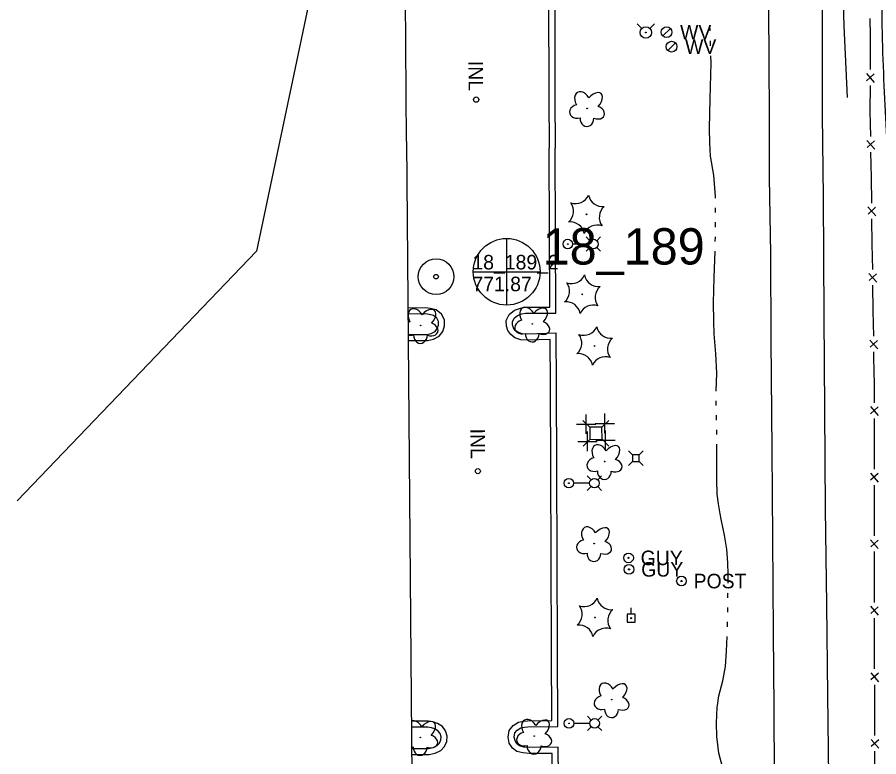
# Model space of a CAD drawing. Extents: x 589250 to 1188077, y 162953 to 363065.
# Drawn here: x 593591.2 to 593947.1, y 180909.9 to 181215.5 of the extents above; entities that cross this region are included whole.
import ezdxf

# ---------------------------------------------------------------- set-up
doc = ezdxf.new("R2010")
doc.units = 0
for name, color, linetype in [('E_BMGRD', 7, 'Continuous'), ('E_DRN', 7, 'Continuous'), ('E_DRN_DrainTile', 7, 'Continuous'), ('E_DRN_Text', 7, 'Continuous'), ('E_DWY', 7, 'Continuous'), ('E_FEN_P', 7, 'Continuous'), ('E_LAND_Vegetation', 7, 'Continuous'), ('E_LTG', 7, 'Continuous'), ('E_MAP_Limits', 7, 'Continuous'), ('E_MAP_PassPoints', 7, 'Continuous'), ('E_MAP_PhotoCenter', 7, 'Continuous'), ('E_MISCPROP', 7, 'Continuous'), ('E_RDWY', 7, 'Continuous'), ('E_UTL_AG_Bold', 7, 'Continuous'), ('E_UTL_EGuyWire', 7, 'Continuous'), ('E_UTL_EPowerPole', 7, 'Continuous'), ('E_UTL_ETransformer', 7, 'Continuous'), ('E_UTL_W', 7, 'Continuous'), ('E_UTL_WHydrant', 7, 'Continuous'), ('E_WTR_FlowLine', 7, 'Continuous')]:
    doc.layers.add(name, color=color, linetype=linetype)

msp = doc.modelspace()

# ---------------------------------------------------------------- linework, layer by layer
at = {"layer": 'E_BMGRD'}
msp.add_lwpolyline([(593924.39, 182344.7), (593923.24, 182286.51), (593924.08, 182206.11), (593924.82, 182135.76), (593924.82, 182135.76), (593925.33, 182055.84), (593926.54, 181972.22), (593927.35, 181915.72), (593926.57, 181866.09), (593927.39, 181794.8), (593928.01, 181731.69), (593928.37, 181656.5), (593929.07, 181582.36), (593929.63, 181522.57), (593929.94, 181488.58), (593930.68, 181409.87), (593931.07, 181322.75), (593931.43, 181252.02), (593932.66, 181211.87), (593934.07, 181182.37)], dxfattribs=at)
at = {"layer": 'E_DRN'}
for centre, radius in [((593780.79, 181181.44), 1.1), ((593781.47, 181027.91), 1.04)]:
    msp.add_circle(centre, radius, dxfattribs=at)
at = {"layer": 'E_DRN_DrainTile'}
msp.add_lwpolyline([(593855.51, 181445.46), (593741.62, 181363.8), (593690.05, 181118.84), (593591.21, 181015.69)], dxfattribs=at)
at = {"layer": 'E_DWY'}
for p, q in [((593810.71, 181224.63), (593810.79, 181182.72)), ((593813.21, 181224.64), (593813.29, 181182.72)), ((593810.79, 181182.72), (593810.87, 181161.35)), ((593813.29, 181182.72), (593813.37, 181161.36)), ((593811.04, 181126.11), (593810.87, 181161.35)), ((593813.54, 181126.12), (593813.37, 181161.36)), ((593811.2, 181095.72), (593811.04, 181126.11)), ((593813.71, 181093.23), (593813.54, 181126.12)), ((593759.84, 181095.45), (593752.55, 181095.23)), ((593761.83, 181095.17), (593759.84, 181095.45)), ((593764.31, 181094.53), (593761.83, 181095.17)), ((593796.67, 181094.49), (593799.03, 181095.31)), ((593799.03, 181095.31), (593800.91, 181095.66)), ((593800.91, 181095.66), (593811.2, 181095.72)), ((593759.7, 181092.94), (593752.57, 181092.73)), ((593761.34, 181092.71), (593759.7, 181092.94)), ((593763.16, 181092.24), (593761.34, 181092.71)), ((593764.5, 181091.16), (593763.16, 181092.24)), ((593766.5, 181092.75), (593764.31, 181094.53)), ((593767.64, 181090.4), (593766.5, 181092.75)), ((593793.22, 181090.17), (593794.39, 181092.68)), ((593794.39, 181092.68), (593796.67, 181094.49)), ((593796.41, 181091.08), (593797.9, 181092.27)), ((593797.9, 181092.27), (593799.67, 181092.89)), ((593799.67, 181092.89), (593801.15, 181093.16)), ((593801.15, 181093.16), (593813.71, 181093.23)), ((593765.15, 181089.8), (593764.5, 181091.16)), ((593764.72, 181086.86), (593765.19, 181088.27)), ((593765.19, 181088.27), (593765.15, 181089.8)), ((593766.97, 181085.69), (593767.7, 181087.9)), ((593767.7, 181087.9), (593767.64, 181090.4)), ((593793.29, 181087.88), (593793.22, 181090.17)), ((593793.91, 181086.07), (593793.29, 181087.88)), ((593795.74, 181089.65), (593796.41, 181091.08)), ((593795.78, 181088.33), (593795.74, 181089.65)), ((593796.17, 181087.18), (593795.78, 181088.33)), ((593752.64, 181084.37), (593760.36, 181084.37)), ((593760.36, 181084.37), (593762.25, 181084.75)), ((593762.25, 181084.75), (593763.82, 181085.67)), ((593763.82, 181085.67), (593764.72, 181086.86)), ((593765.52, 181083.76), (593766.97, 181085.69)), ((593795.04, 181084.34), (593793.91, 181086.07)), ((593796.74, 181083.07), (593795.04, 181084.34)), ((593796.89, 181086.08), (593796.17, 181087.18)), ((593797.94, 181085.3), (593796.89, 181086.08)), ((593799.72, 181084.65), (593797.94, 181085.3)), ((593801.93, 181084.5), (593799.72, 181084.65)), ((593813.76, 181084.88), (593801.93, 181084.5)), ((593813.96, 181063.69), (593813.76, 181084.88)), ((593752.66, 181081.87), (593760.61, 181081.87)), ((593760.61, 181081.87), (593763.15, 181082.39)), ((593763.15, 181082.39), (593765.52, 181083.76)), ((593799.2, 181082.18), (593796.74, 181083.07)), ((593801.88, 181082), (593799.2, 181082.18)), ((593811.28, 181082.3), (593801.88, 181082)), ((593811.46, 181063.67), (593811.28, 181082.3)), ((593811.57, 181028.59), (593811.46, 181063.69)), ((593814.07, 181028.6), (593813.96, 181063.69)), ((593811.74, 180991.64), (593811.57, 181028.59)), ((593814.24, 180991.65), (593814.07, 181028.6)), ((593811.86, 180953.69), (593811.74, 180991.64)), ((593814.36, 180953.71), (593814.24, 180991.65)), ((593812.04, 180924.84), (593811.86, 180953.69)), ((593814.56, 180922.35), (593814.36, 180953.71)), ((593759.93, 180924.66), (593753.99, 180924.61)), ((593761, 180924.6), (593759.93, 180924.66)), ((593762.86, 180924.32), (593761, 180924.6)), ((593764.76, 180923.7), (593762.86, 180924.32)), ((593796.04, 180922.84), (593798.26, 180924.17)), ((593798.26, 180924.17), (593800.29, 180924.62)), ((593800.29, 180924.62), (593801.94, 180924.8)), ((593801.94, 180924.8), (593812.04, 180924.84)), ((593759.87, 180922.16), (593754.01, 180922.11)), ((593760.76, 180922.11), (593759.87, 180922.16)), ((593762.28, 180921.88), (593760.76, 180922.11)), ((593763.69, 180921.42), (593762.28, 180921.88)), ((593765.11, 180920.52), (593763.69, 180921.42)), ((593766.83, 180922.39), (593764.76, 180923.7)), ((593765.86, 180919.53), (593765.11, 180920.52)), ((593768.14, 180920.68), (593766.83, 180922.39)), ((593768.78, 180918.45), (593768.14, 180920.68)), ((593793.99, 180918.02), (593794.41, 180920.81)), ((593794.41, 180920.81), (593796.04, 180922.84)), ((593796.78, 180919.77), (593797.71, 180920.93)), ((593797.71, 180920.93), (593799.2, 180921.82)), ((593799.2, 180921.82), (593800.7, 180922.15)), ((593800.7, 180922.15), (593802.09, 180922.3)), ((593802.09, 180922.3), (593814.56, 180922.35)), ((593766.26, 180918.17), (593765.86, 180919.53)), ((593766.18, 180916.85), (593766.26, 180918.17)), ((593768.64, 180916.23), (593768.78, 180918.45)), ((593794.45, 180915.53), (593793.99, 180918.02)), ((593796.52, 180918.06), (593796.78, 180919.77)), ((593796.82, 180916.47), (593796.52, 180918.06)), ((593754.08, 180913.38), (593761.15, 180913.37)), ((593761.15, 180913.37), (593762.98, 180913.72)), ((593762.98, 180913.72), (593764.61, 180914.55)), ((593764.61, 180914.55), (593765.57, 180915.54)), ((593765.57, 180915.54), (593766.18, 180916.85)), ((593766.11, 180912.51), (593767.66, 180914.1)), ((593767.66, 180914.1), (593768.64, 180916.23)), ((593795.76, 180913.49), (593794.45, 180915.53)), ((593797.59, 180912.12), (593795.76, 180913.49)), ((593797.62, 180915.22), (593796.82, 180916.47)), ((593798.7, 180914.41), (593797.62, 180915.22)), ((593800.52, 180913.94), (593798.7, 180914.41)), ((593802.84, 180913.73), (593800.52, 180913.94)), ((593814.69, 180913.81), (593802.84, 180913.73)), ((593814.76, 180881.69), (593814.69, 180913.81)), ((593754.1, 180910.88), (593761.39, 180910.87)), ((593761.39, 180910.87), (593763.8, 180911.34)), ((593763.8, 180911.34), (593766.11, 180912.51)), ((593800.09, 180911.47), (593797.59, 180912.12)), ((593802.73, 180911.23), (593800.09, 180911.47)), ((593812.2, 180911.3), (593802.73, 180911.23)), ((593812.26, 180881.68), (593812.2, 180911.3))]:
    msp.add_line(p, q, dxfattribs=at)
at = {"layer": 'E_FEN_P'}
for p, q in [((593943.36, 181214.95), (593943.5, 181207.68)), ((593943.5, 181207.68), (593943.49, 181204.39)), ((593943.49, 181204.39), (593943.47, 181193.82)), ((593941.99, 181192.2), (593945.19, 181188.52)), ((593945.19, 181192.03), (593942.05, 181189.26)), ((593943.46, 181187.28), (593943.44, 181176.72)), ((593943.44, 181176.72), (593943.6, 181166.22)), ((593942.16, 181164.58), (593945.4, 181160.97)), ((593945.34, 181164.46), (593942.26, 181161.66)), ((593943.7, 181159.72), (593943.86, 181149.22)), ((593943.86, 181149.22), (593944.01, 181138.72)), ((593942.57, 181137.08), (593945.81, 181133.47)), ((593945.76, 181136.96), (593942.68, 181134.16)), ((593944.11, 181132.22), (593944.27, 181121.72)), ((593944.27, 181121.72), (593944.43, 181111.21)), ((593942.98, 181109.58), (593946.22, 181105.97)), ((593946.17, 181109.46), (593943.09, 181106.66)), ((593944.52, 181104.71), (593944.68, 181094.21)), ((593944.68, 181094.21), (593944.84, 181083.71)), ((593943.39, 181082.07), (593946.63, 181078.46)), ((593946.58, 181081.95), (593943.5, 181079.16)), ((593944.94, 181077.21), (593945.09, 181066.71)), ((593945.09, 181066.71), (593945.1, 181066.15)), ((593945.1, 181066.15), (593945.11, 181056.21)), ((593943.64, 181054.59), (593946.82, 181050.94)), ((593946.82, 181054.43), (593943.7, 181051.67)), ((593945.11, 181049.71), (593945.11, 181039.21)), ((593945.11, 181039.21), (593945.12, 181028.7)), ((593943.65, 181027.09), (593946.83, 181023.43)), ((593946.83, 181026.92), (593943.71, 181024.17)), ((593945.12, 181022.2), (593945.13, 181011.7)), ((593945.13, 181011.7), (593945.13, 181001.2)), ((593943.66, 180999.58), (593946.85, 180995.92)), ((593946.84, 180999.41), (593943.73, 180996.66)), ((593945.13, 180994.7), (593945.14, 180984.19)), ((593945.14, 180984.19), (593945.14, 180973.69)), ((593943.67, 180972.07), (593946.86, 180968.42)), ((593946.86, 180971.91), (593943.74, 180969.16)), ((593945.15, 180967.19), (593945.19, 180956.69)), ((593945.19, 180956.69), (593945.22, 180946.19)), ((593943.76, 180944.56), (593946.96, 180940.92)), ((593946.94, 180944.41), (593943.84, 180941.65)), ((593945.25, 180939.69), (593945.28, 180929.18)), ((593945.28, 180929.18), (593945.32, 180918.68)), ((593943.86, 180917.06), (593947.05, 180913.41)), ((593947.04, 180916.9), (593943.93, 180914.14)), ((593945.34, 180912.18), (593945.38, 180901.68))]:
    msp.add_line(p, q, dxfattribs=at)
at = {"layer": 'E_LAND_Vegetation'}
for centre, radius in [((593826.64, 181177.79), 0.128), ((593826.3, 181134.03), 0.167), ((593824.62, 181101), 0.167), ((593757.84, 181088.16), 0.128), ((593803.97, 181088.75), 0.128), ((593829.7, 181079.62), 0.167), ((593833.81, 181031.93), 0.128), ((593829.52, 180997.99), 0.128), ((593829.87, 180967.49), 0.167), ((593836.77, 180933.52), 0.128), ((593757.7, 180917.91), 0.128), ((593804.77, 180918.48), 0.128)]:
    msp.add_circle(centre, radius, dxfattribs=at)
for centre, radius, start, end in [((593821.8, 181144.37), 5.9, 250.6568, 336.4217), ((593833.01, 181143.11), 5.91, 190.6965, 276.3726), ((593815.1, 181135.3), 5.9, 310.6568, 36.4217), ((593837.51, 181132.77), 5.9, 130.6568, 216.4217), ((593819.65, 181125), 5.9, 10.6521, 96.4171), ((593830.8, 181123.7), 5.9, 70.6568, 156.4217), ((593813.42, 181102.27), 5.9, 310.6568, 36.4217), ((593820.12, 181111.34), 5.9, 250.6568, 336.4217), ((593831.32, 181110.07), 5.91, 190.6965, 276.3726), ((593835.82, 181099.73), 5.9, 130.6568, 216.4217), ((593817.97, 181091.97), 5.9, 10.6521, 96.4171), ((593829.12, 181090.66), 5.9, 70.6568, 156.4217), ((593818.5, 181080.89), 5.9, 310.6568, 36.4217), ((593825.2, 181089.96), 5.9, 250.6568, 336.4217), ((593836.41, 181088.7), 5.91, 190.6965, 276.3726), ((593840.91, 181078.36), 5.9, 130.6568, 216.4217), ((593823.05, 181070.59), 5.9, 10.6521, 96.4171), ((593834.21, 181069.29), 5.9, 70.6568, 156.4217), ((593825.36, 180977.83), 5.9, 250.6568, 336.4217), ((593836.57, 180976.57), 5.91, 190.6965, 276.3726), ((593818.66, 180968.76), 5.9, 310.6568, 36.4217), ((593841.07, 180966.22), 5.9, 130.6568, 216.4217), ((593823.21, 180958.46), 5.9, 10.6521, 96.4171), ((593834.37, 180957.15), 5.9, 70.6568, 156.4217)]:
    msp.add_arc(centre, radius, start, end, dxfattribs=at)
for centre, major_axis, ratio, start_param, end_param in [((593824.72, 181180.75), (2.06, -3.69), 0.691916, 1.570796, 4.712389), ((593829.23, 181180.4), (-3.2, -3.51), 0.560249, 1.570796, 4.712389), ((593822.92, 181176.6), (3.49, 0.96), 0.782863, 1.570796, 4.712389), ((593830.31, 181176.18), (-3.4, 1.26), 0.716896, 1.570796, 4.712389), ((593826.54, 181173.81), (0.08, 3.45), 0.832022, 1.570796, 4.712389), ((593755.9, 181091.11), (2.08, -3.67), 0.691916, 1.570796, 4.712389), ((593760.41, 181090.79), (-3.18, -3.53), 0.560249, 1.570796, 4.712389), ((593802.03, 181091.7), (2.08, -3.67), 0.691916, 1.570796, 4.712389), ((593806.54, 181091.38), (-3.18, -3.53), 0.560249, 1.570796, 4.712389), ((593754.12, 181086.95), (3.48, 0.98), 0.782863, 1.570796, 1.794819), ((593761.52, 181086.57), (-3.41, 1.23), 0.716896, 1.570796, 4.712389), ((593800.25, 181087.54), (3.48, 0.98), 0.782863, 1.570796, 4.712389), ((593807.65, 181087.16), (-3.41, 1.23), 0.716896, 1.570796, 4.712389), ((593754.12, 181086.95), (3.48, 0.98), 0.782863, 4.068442, 4.712389), ((593757.76, 181084.18), (0.06, 3.45), 0.832022, 1.570796, 4.712389), ((593803.89, 181084.76), (0.06, 3.45), 0.832022, 1.570796, 4.712389), ((593831.87, 181034.88), (2.08, -3.67), 0.691916, 1.570796, 4.712389), ((593836.38, 181034.56), (-3.18, -3.53), 0.560249, 1.570796, 4.712389), ((593830.09, 181030.72), (3.48, 0.98), 0.782863, 1.570796, 4.712389), ((593837.49, 181030.34), (-3.41, 1.23), 0.716896, 1.570796, 4.712389), ((593833.73, 181027.95), (0.06, 3.45), 0.832022, 1.570796, 4.712389), ((593827.58, 181000.95), (2.08, -3.67), 0.691916, 1.570796, 4.712389), ((593832.09, 181000.62), (-3.18, -3.53), 0.560249, 1.570796, 4.712389), ((593825.81, 180996.78), (3.48, 0.98), 0.782863, 1.570796, 4.712389), ((593833.2, 180996.41), (-3.41, 1.23), 0.716896, 1.570796, 4.712389), ((593829.44, 180994.01), (0.06, 3.45), 0.832022, 1.570796, 4.712389), ((593834.83, 180936.47), (2.08, -3.67), 0.691916, 1.570796, 4.712389), ((593839.34, 180936.15), (-3.18, -3.53), 0.560249, 1.570796, 4.712389), ((593833.05, 180932.31), (3.48, 0.98), 0.782863, 1.570796, 4.712389), ((593840.45, 180931.93), (-3.41, 1.23), 0.716896, 1.570796, 4.712389), ((593836.69, 180929.54), (0.06, 3.45), 0.832022, 1.570796, 4.712389), ((593755.76, 180920.86), (2.08, -3.67), 0.691916, 1.570796, 3.025697), ((593760.27, 180920.54), (-3.18, -3.53), 0.560249, 1.570796, 4.712389), ((593802.83, 180921.43), (2.08, -3.67), 0.691916, 1.570796, 4.712389), ((593807.34, 180921.11), (-3.18, -3.53), 0.560249, 1.570796, 4.712389), ((593761.38, 180916.32), (-3.41, 1.23), 0.716896, 1.570796, 4.712389), ((593801.05, 180917.27), (3.48, 0.98), 0.782863, 1.570796, 4.712389), ((593808.45, 180916.89), (-3.41, 1.23), 0.716896, 1.570796, 4.712389), ((593753.98, 180916.7), (3.48, 0.98), 0.782863, 4.522859, 4.712389), ((593757.62, 180913.93), (0.06, 3.45), 0.832022, 1.570796, 4.712389), ((593804.69, 180914.5), (0.06, 3.45), 0.832022, 1.570796, 4.712389)]:
    msp.add_ellipse(centre, major_axis=major_axis, ratio=ratio, start_param=start_param, end_param=end_param, dxfattribs=at)
at = {"layer": 'E_LTG'}
for points in [[(593827.79, 181123.14), (593826.17, 181124.75)], [(593830.56, 181123.14), (593832.17, 181124.75)], [(593827.16, 181121.75), (593820.63, 181121.75)], [(593827.79, 181120.37), (593826.17, 181118.75)], [(593830.56, 181120.37), (593832.17, 181118.75)], [(593828.23, 181024.34), (593826.61, 181025.95)], [(593831, 181024.34), (593832.61, 181025.95)], [(593827.6, 181022.95), (593821.07, 181022.95)], [(593828.23, 181021.57), (593826.61, 181019.95)], [(593831, 181021.57), (593832.61, 181019.95)], [(593828.31, 180925.09), (593826.69, 180926.71)], [(593831.08, 180925.09), (593832.69, 180926.71)], [(593827.68, 180923.71), (593821.16, 180923.71)], [(593828.31, 180922.32), (593826.69, 180920.71)], [(593831.08, 180922.32), (593832.69, 180920.71)]]:
    msp.add_lwpolyline(points, dxfattribs=at)
for centre, radius in [((593818.62, 181121.75), 1.98), ((593829.17, 181121.75), 1.98), ((593818.62, 181121.75), 0.151), ((593819.06, 181022.95), 1.98), ((593829.61, 181022.95), 1.98), ((593819.06, 181022.95), 0.151), ((593819.14, 180923.7), 1.98), ((593829.69, 180923.7), 1.98), ((593819.14, 180923.7), 0.151)]:
    msp.add_circle(centre, radius, dxfattribs=at)
at = {"layer": 'E_MAP_Limits'}
for q in [(593747.65, 181755.62), (593757.1, 180554.09)]:
    msp.add_line((593751.97, 181164.14), q, dxfattribs=at)
at = {"layer": 'E_MAP_PassPoints'}
for radius in [7.38, 7.38, 0.945, 0.945]:
    msp.add_circle((593764.21, 181108.28), radius, dxfattribs=at)
at = {"layer": 'E_MAP_PhotoCenter'}
for p, q in [((593793.32, 181124.12), (593793.26, 181096.71)), ((593793.32, 181124.12), (593793.26, 181096.71)), ((593779.63, 181110.32), (593807.09, 181110.3)), ((593779.63, 181110.32), (593807.09, 181110.3))]:
    msp.add_line(p, q, dxfattribs=at)
msp.add_circle((593793.37, 181110.32), 13.78, dxfattribs=at)
msp.add_circle((593793.37, 181110.32), 13.78, dxfattribs=at)
at = {"layer": 'E_MISCPROP'}
for radius in [2, 0.25]:
    msp.add_circle((593865.58, 180982.51), radius, dxfattribs=at)
at = {"layer": 'E_RDWY'}
for p, q in [((593923.63, 181239.18), (593923.73, 181174.95)), ((593901.88, 181174.73), (593901.67, 181219.23)), ((593901.99, 181149.13), (593901.88, 181174.73)), ((593923.73, 181174.95), (593924.05, 181141.24)), ((593902.42, 181117.68), (593901.99, 181149.13)), ((593924.05, 181141.24), (593924.35, 181091.92)), ((593902.61, 181082.22), (593902.42, 181117.68)), ((593924.35, 181091.92), (593924.71, 181053.29)), ((593903.04, 181036.62), (593902.61, 181082.22)), ((593924.71, 181053.29), (593924.99, 181012.18)), ((593903.25, 181000.18), (593903.04, 181036.62)), ((593924.99, 181012.18), (593925.48, 180972.85)), ((593903.6, 180961.11), (593903.25, 181000.18)), ((593925.48, 180972.85), (593925.93, 180935.38)), ((593903.81, 180930.07), (593903.6, 180961.11)), ((593925.93, 180935.38), (593926.35, 180896.28)), ((593904.12, 180892.61), (593903.81, 180930.07))]:
    msp.add_line(p, q, dxfattribs=at)
at = {"layer": 'E_UTL_AG_Bold'}
for p, q in [((593827.72, 181046.03), (593824.87, 181048.84)), ((593832.72, 181046.07), (593835.52, 181048.92)), ((593832.72, 181046.07), (593827.72, 181046.03)), ((593827.72, 181046.03), (593827.76, 181041.03)), ((593832.76, 181041.07), (593832.72, 181046.07)), ((593827.76, 181041.03), (593824.95, 181038.18)), ((593827.76, 181041.03), (593832.76, 181041.07)), ((593832.76, 181041.07), (593835.61, 181038.26))]:
    msp.add_line(p, q, dxfattribs=at)
for points in [[(593845.29, 181034.7), (593843.69, 181036.3)], [(593848.1, 181034.7), (593849.69, 181036.3)], [(593845.29, 181031.89), (593843.69, 181030.3)], [(593848.1, 181031.89), (593849.69, 181030.3)]]:
    msp.add_lwpolyline(points, dxfattribs=at)
msp.add_lwpolyline([(593845.29, 181031.89), (593848.1, 181031.89), (593848.1, 181034.7), (593845.29, 181034.7)], close=True, dxfattribs=at)
at = {"layer": 'E_UTL_EGuyWire'}
for centre, radius in [((593843.71, 180992.09), 2), ((593843.71, 180992.09), 0.25), ((593843.93, 180987.34), 2), ((593843.93, 180987.34), 0.25)]:
    msp.add_circle(centre, radius, dxfattribs=at)
at = {"layer": 'E_UTL_EPowerPole'}
for points in [[(593844.8, 180968.85), (593844.8, 180971.5)], [(593846.48, 180968.85), (593843.12, 180968.85)], [(593843.12, 180968.85), (593843.12, 180965.5)], [(593846.48, 180965.5), (593846.48, 180968.85)], [(593843.12, 180965.5), (593846.48, 180965.5)]]:
    msp.add_lwpolyline(points, dxfattribs=at)
msp.add_circle((593844.83, 180967.18), 0.217, dxfattribs=at)
at = {"layer": 'E_UTL_ETransformer'}
for points in [[(593826.25, 181043.28), (593826.25, 181051.28)], [(593833.87, 181043.68), (593833.87, 181051.68)], [(593822.25, 181047.28), (593830.25, 181047.28)], [(593829.87, 181047.68), (593837.87, 181047.68)], [(593826.79, 181036.24), (593826.79, 181044.24)], [(593834.24, 181036.67), (593834.24, 181044.67)], [(593822.79, 181040.24), (593830.79, 181040.24)], [(593830.24, 181040.67), (593838.24, 181040.67)]]:
    msp.add_lwpolyline(points, dxfattribs=at)
at = {"layer": 'E_UTL_W'}
for points in [[(593857.86, 181207.73), (593861, 181210.88)], [(593859.91, 181201.76), (593863.06, 181204.9)]]:
    msp.add_lwpolyline(points, dxfattribs=at)
for centre in [(593859.43, 181209.31), (593861.49, 181203.33)]:
    msp.add_circle(centre, 2.22, dxfattribs=at)
at = {"layer": 'E_UTL_WHydrant'}
for points in [[(593849.17, 181210.86), (593847.23, 181212.8)], [(593852.51, 181210.86), (593854.46, 181212.8)]]:
    msp.add_lwpolyline(points, dxfattribs=at)
for radius in [2.38, 0.182]:
    msp.add_circle((593850.84, 181209.19), radius, dxfattribs=at)
at = {"layer": 'E_WTR_FlowLine'}
for p, q in [((593877.36, 181209.82), (593877.29, 181211.88)), ((593877.59, 181203.62), (593877.52, 181205.69)), ((593877.85, 181196.57), (593877.75, 181199.49)), ((593877.48, 181181.78), (593877.85, 181196.57)), ((593877.18, 181169.53), (593877.48, 181181.78)), ((593877.27, 181163.59), (593877.18, 181169.53)), ((593877.57, 181158.03), (593877.27, 181163.59)), ((593878.89, 181150.21), (593877.57, 181158.03)), ((593879.66, 181141.34), (593878.89, 181150.21)), ((593879.66, 181140.76), (593879.66, 181141.34)), ((593879.67, 181134.77), (593879.66, 181136.77)), ((593879.67, 181128.79), (593879.67, 181130.78)), ((593879.55, 181122.8), (593879.59, 181124.8)), ((593879.03, 181107.94), (593879.46, 181118.81)), ((593878.81, 181097.47), (593879.03, 181107.94)), ((593878.96, 181089.9), (593878.81, 181097.47)), ((593879.06, 181084.67), (593878.96, 181089.9)), ((593879.75, 181076.37), (593879.06, 181084.67)), ((593880.13, 181068.42), (593879.75, 181076.37)), ((593879.95, 181061.01), (593880.13, 181068.42)), ((593879.97, 181055.03), (593879.93, 181057.02)), ((593880.1, 181049.04), (593880.05, 181051.04)), ((593880.17, 181043.06), (593880.15, 181045.05)), ((593880.17, 181032.5), (593880.22, 181037.91)), ((593880.22, 181037.91), (593880.21, 181039.07)), ((593880.13, 181024.27), (593880.17, 181032.5)), ((593880.31, 181018.44), (593880.13, 181024.27)), ((593880.81, 181014.46), (593880.31, 181018.44)), ((593881.54, 181010.24), (593880.81, 181014.46)), ((593881.91, 181008.12), (593881.54, 181010.24)), ((593883.4, 181001.51), (593881.91, 181008.12)), ((593884.31, 180995.64), (593883.4, 181001.51)), ((593884.78, 180990.1), (593884.31, 180995.64)), ((593884.83, 180985.4), (593884.78, 180990.1)), ((593884.81, 180981.6), (593884.83, 180985.4)), ((593884.79, 180977.31), (593884.8, 180977.61)), ((593884.78, 180975.62), (593884.79, 180977.31)), ((593884.74, 180969.63), (593884.76, 180971.63)), ((593884.56, 180963.65), (593884.65, 180965.64)), ((593884.11, 180953.55), (593884.38, 180959.67)), ((593883.77, 180947.14), (593884.11, 180953.55)), ((593882.71, 180941.34), (593883.77, 180947.14)), ((593881, 180935.1), (593882.71, 180941.34)), ((593880.41, 180931.13), (593881, 180935.1)), ((593880, 180923.85), (593880.31, 180930.46)), ((593880.31, 180930.46), (593880.41, 180931.13)), ((593880.18, 180918.28), (593880, 180923.85)), ((593881.05, 180911.42), (593880.18, 180918.28)), ((593882.46, 180905.69), (593881.05, 180911.42))]:
    msp.add_line(p, q, dxfattribs=at)
msp.add_open_spline([(593931.54, 182717.29), (593930.6, 182666.16), (593931.41, 182616.94), (593931.07, 182566.12), (593932.43, 182515.32), (593932.45, 182463.05), (593933.29, 182410.48), (593933.42, 182362.02), (593934.08, 182298.47), (593935.34, 182246.08), (593935, 182194.15), (593933.83, 182154.26), (593938.19, 182124.03), (593939.24, 182073.68), (593938.82, 182024.23), (593941.06, 181976.07), (593940.36, 181922.82), (593940.37, 181872.06), (593941.3, 181821.45), (593940.85, 181769.5), (593942.04, 181717.22), (593942.28, 181665.93), (593942.66, 181615.25), (593943.48, 181566.89), (593944.19, 181522.8), (593943.27, 181476.83), (593944.84, 181428.44), (593946.52, 181379.53), (593949.54, 181330.53), (593948.22, 181280.59), (593947.99, 181245.64), (593948.32, 181200.13), (593950.77, 181158.14), (593952.46, 181114.87), (593952.02, 181059.13), (593953.71, 180995.76), (593955.48, 180946.11), (593956.02, 180895.67), (593954.65, 180850.98)], degree=3, dxfattribs=at)

# ---------------------------------------------------------------- texts
at = {"layer": 'E_DRN_Text'}
for rotation, p in [(270.0834, (593777.6, 181197.44)), (270.4454, (593778.38, 181045.48))]:
    msp.add_text('INL', height=6, rotation=rotation, dxfattribs=at).set_placement(p)
at = {"layer": 'E_MAP_PassPoints'}
for s, p in [('18_189_2', (593779.21, 181111.27)), ('18_189_2', (593779.21, 181111.27)), ('771.87', (593779.21, 181102.27)), ('771.87', (593779.21, 181102.27))]:
    msp.add_text(s, height=6, dxfattribs=at).set_placement(p)
at = {"layer": 'E_MAP_PhotoCenter'}
msp.add_text('18_189', height=15, dxfattribs=at).set_placement((593808.23, 181113.3))
msp.add_text('18_189', height=15, dxfattribs=at).set_placement((593808.23, 181113.3))
at = {"layer": 'E_MISCPROP'}
msp.add_text('POST', height=6, dxfattribs=at).set_placement((593870.58, 180979.51))
at = {"layer": 'E_UTL_EGuyWire'}
for p in [(593848.71, 180989.09), (593848.93, 180984.34)]:
    msp.add_text('GUY', height=6, dxfattribs=at).set_placement(p)
at = {"layer": 'E_UTL_W'}
for p in [(593864.99, 181206.31), (593867.04, 181200.33)]:
    msp.add_text('WV', height=6, dxfattribs=at).set_placement(p)

doc.saveas('drawing.dxf')
